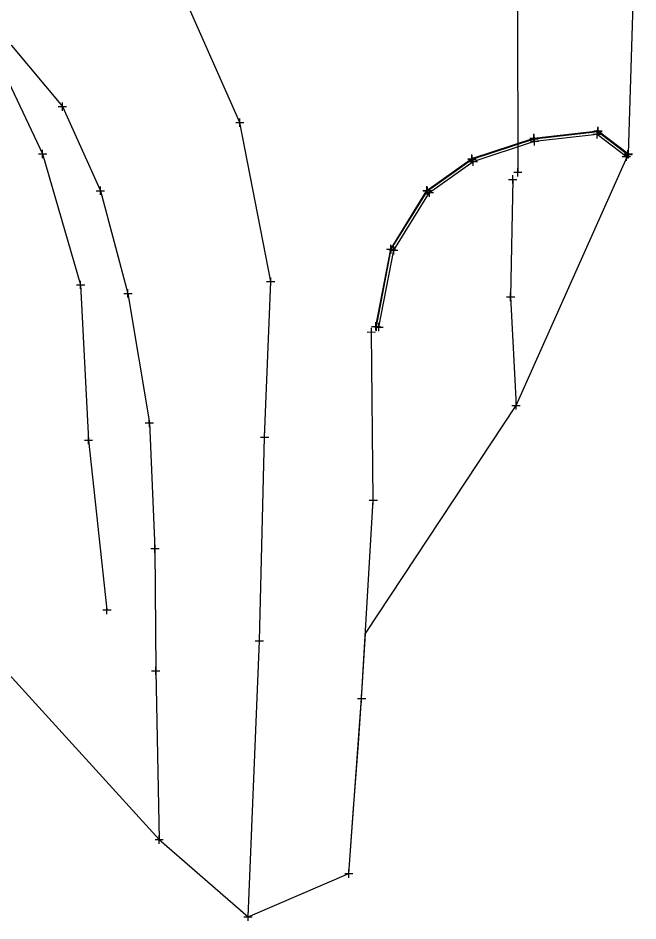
# Model space of a CAD drawing. Extents: x -1 to 1157254, y -1 to 2021979.
# Drawn here: x 1151631 to 1151726.1, y 2018954.2 to 2019092.8 of the extents above; entities that cross this region are included whole.
import ezdxf

# ---------------------------------------------------------------- set-up
doc = ezdxf.new("R2010")
doc.units = 0
for name, color, linetype in [('S_BUILDING_ANNOT', 7, 'Continuous'), ('S_CTL_TABLE', 7, 'Continuous'), ('S_DRIVEWAY_ANNOT', 7, 'Continuous'), ('S_DROP_INLET_ANNOT', 7, 'Continuous'), ('S_EDGE_BITUMINOUS_ANNOT', 7, 'Continuous'), ('S_EDGE_CONCRETE_ANNOT', 7, 'Continuous'), ('S_EDGE_PAVEMENT', 7, 'Continuous'), ('S_ENV_CONSTRAINT', 7, 'Continuous'), ('S_GAS_PUMP_ISLAND_ANNOT', 7, 'Continuous')]:
    doc.layers.add(name, color=color, linetype=linetype)

msp = doc.modelspace()

# ---------------------------------------------------------------- linework, layer by layer
at = {"layer": 'S_BUILDING_ANNOT'}
for p, q in [((1151637.2, 2019079.2), (1151638.47, 2019079.2)), ((1151637.83, 2019078.57), (1151637.83, 2019079.84)), ((1151637.83, 2019079.2), (1151637.83, 2019079.2)), ((1151665.06, 2019076.11), (1151665.05, 2019077.39)), ((1151664.42, 2019076.75), (1151665.69, 2019076.75)), ((1151665.05, 2019076.75), (1151665.05, 2019076.75)), ((1151720, 2019074.74), (1151719.99, 2019076.01)), ((1151720.03, 2019074.84), (1151720.02, 2019076.11)), ((1151710.18, 2019073.72), (1151710.18, 2019075)), ((1151710.2, 2019073.63), (1151710.2, 2019074.9)), ((1151710.29, 2019073.23), (1151710.29, 2019074.51)), ((1151719.24, 2019074.96), (1151720.52, 2019074.96)), ((1151719.36, 2019075.37), (1151720.63, 2019075.38)), ((1151719.39, 2019075.48), (1151720.66, 2019075.48)), ((1151719.88, 2019074.32), (1151719.88, 2019075.6)), ((1151719.88, 2019074.96), (1151719.88, 2019074.96)), ((1151720, 2019075.37), (1151720, 2019075.37)), ((1151720.02, 2019075.48), (1151720.02, 2019075.48)), ((1151709.54, 2019074.36), (1151710.82, 2019074.36)), ((1151709.57, 2019074.26), (1151710.84, 2019074.26)), ((1151709.65, 2019073.87), (1151710.92, 2019073.87)), ((1151710.18, 2019074.36), (1151710.18, 2019074.36)), ((1151710.2, 2019074.26), (1151710.2, 2019074.26)), ((1151710.29, 2019073.87), (1151710.29, 2019073.87)), ((1151700.66, 2019070.57), (1151700.65, 2019071.84)), ((1151700.7, 2019070.48), (1151700.7, 2019071.75)), ((1151723.98, 2019071.85), (1151725.25, 2019071.86)), ((1151724.04, 2019071.93), (1151725.31, 2019071.94)), ((1151724.37, 2019070.9), (1151724.37, 2019072.17)), ((1151724.61, 2019071.22), (1151724.61, 2019072.49)), ((1151724.61, 2019071.85), (1151724.61, 2019071.85)), ((1151724.67, 2019071.3), (1151724.67, 2019072.57)), ((1151724.67, 2019071.93), (1151724.67, 2019071.93)), ((1151700.02, 2019071.2), (1151701.29, 2019071.21)), ((1151700.06, 2019071.11), (1151701.34, 2019071.12)), ((1151700.25, 2019070.75), (1151701.52, 2019070.76)), ((1151700.65, 2019071.21), (1151700.65, 2019071.21)), ((1151700.7, 2019071.12), (1151700.7, 2019071.12)), ((1151700.88, 2019070.12), (1151700.88, 2019071.39)), ((1151700.88, 2019070.75), (1151700.88, 2019070.75)), ((1151723.73, 2019071.53), (1151725.01, 2019071.54)), ((1151724.37, 2019071.54), (1151724.37, 2019071.54)), ((1151707.08, 2019069.11), (1151708.35, 2019069.11)), ((1151707.72, 2019068.47), (1151707.72, 2019069.75)), ((1151707.72, 2019069.11), (1151707.72, 2019069.11)), ((1151706.3, 2019068.02), (1151707.57, 2019068.02)), ((1151706.94, 2019067.39), (1151706.93, 2019068.66)), ((1151706.94, 2019068.02), (1151706.94, 2019068.02)), ((1151643.03, 2019066.28), (1151644.3, 2019066.28)), ((1151643.67, 2019065.64), (1151643.66, 2019066.91)), ((1151643.66, 2019066.28), (1151643.66, 2019066.28)), ((1151693.14, 2019066.34), (1151694.41, 2019066.34)), ((1151693.21, 2019066.27), (1151694.49, 2019066.27)), ((1151693.78, 2019065.7), (1151693.77, 2019066.97)), ((1151693.77, 2019066.34), (1151693.77, 2019066.34)), ((1151693.85, 2019065.63), (1151693.85, 2019066.9)), ((1151693.85, 2019066.27), (1151693.85, 2019066.27)), ((1151694.15, 2019065.35), (1151694.14, 2019066.62)), ((1151693.51, 2019065.99), (1151694.78, 2019065.99)), ((1151694.15, 2019065.99), (1151694.15, 2019065.99)), ((1151688.2, 2019056.71), (1151688.2, 2019057.98)), ((1151688.29, 2019056.67), (1151688.29, 2019057.94)), ((1151687.56, 2019057.34), (1151688.83, 2019057.35)), ((1151687.66, 2019057.31), (1151688.93, 2019057.31)), ((1151688.04, 2019057.16), (1151689.31, 2019057.16)), ((1151688.2, 2019057.34), (1151688.2, 2019057.34)), ((1151688.29, 2019057.31), (1151688.29, 2019057.31)), ((1151688.67, 2019056.52), (1151688.67, 2019057.79)), ((1151688.67, 2019057.16), (1151688.67, 2019057.16)), ((1151669.17, 2019052.35), (1151670.44, 2019052.35)), ((1151669.81, 2019051.71), (1151669.8, 2019052.99)), ((1151669.81, 2019052.35), (1151669.81, 2019052.35)), ((1151647.89, 2019049.88), (1151647.89, 2019051.15)), ((1151647.26, 2019050.51), (1151648.53, 2019050.51)), ((1151647.89, 2019050.51), (1151647.89, 2019050.51)), ((1151705.98, 2019049.99), (1151707.25, 2019049.99)), ((1151706.61, 2019049.35), (1151706.61, 2019050.62)), ((1151706.61, 2019049.99), (1151706.61, 2019049.99)), ((1151685.27, 2019045.45), (1151686.55, 2019045.45)), ((1151685.37, 2019045.43), (1151686.64, 2019045.44)), ((1151685.76, 2019045.36), (1151687.04, 2019045.36)), ((1151685.91, 2019044.82), (1151685.91, 2019046.09)), ((1151685.91, 2019045.45), (1151685.91, 2019045.45)), ((1151686.01, 2019044.8), (1151686.01, 2019046.07)), ((1151686.01, 2019045.43), (1151686.01, 2019045.43)), ((1151686.4, 2019044.72), (1151686.4, 2019045.99)), ((1151686.4, 2019045.36), (1151686.4, 2019045.36)), ((1151684.61, 2019044.6), (1151685.88, 2019044.61)), ((1151685.25, 2019043.97), (1151685.25, 2019045.24)), ((1151685.25, 2019044.6), (1151685.25, 2019044.6)), ((1151706.81, 2019033.32), (1151708.08, 2019033.32)), ((1151707.45, 2019032.69), (1151707.45, 2019033.96)), ((1151707.45, 2019033.32), (1151707.45, 2019033.32)), ((1151650.53, 2019030.64), (1151651.8, 2019030.64)), ((1151651.17, 2019030), (1151651.16, 2019031.28)), ((1151651.17, 2019030.64), (1151651.17, 2019030.64)), ((1151668.85, 2019027.84), (1151668.85, 2019029.12)), ((1151668.21, 2019028.48), (1151669.48, 2019028.48)), ((1151668.85, 2019028.48), (1151668.85, 2019028.48)), ((1151685.52, 2019018.13), (1151685.52, 2019019.41)), ((1151684.88, 2019018.77), (1151686.16, 2019018.77)), ((1151685.52, 2019018.77), (1151685.52, 2019018.77)), ((1151651.39, 2019011.36), (1151652.66, 2019011.36)), ((1151652.03, 2019010.72), (1151652.03, 2019012)), ((1151652.03, 2019011.36), (1151652.03, 2019011.36)), ((1151667.42, 2018997.2), (1151668.7, 2018997.2)), ((1151668.06, 2018996.56), (1151668.06, 2018997.84)), ((1151668.06, 2018997.2), (1151668.06, 2018997.2)), ((1151652.16, 2018991.95), (1151652.15, 2018993.22)), ((1151651.52, 2018992.58), (1151652.79, 2018992.58)), ((1151652.16, 2018992.58), (1151652.16, 2018992.58)), ((1151683.74, 2018987.7), (1151683.74, 2018988.97)), ((1151683.1, 2018988.34), (1151684.38, 2018988.34)), ((1151683.74, 2018988.34), (1151683.74, 2018988.34)), ((1151652.04, 2018966.68), (1151653.31, 2018966.69)), ((1151652.67, 2018966.05), (1151652.67, 2018967.32)), ((1151652.67, 2018966.68), (1151652.67, 2018966.68)), ((1151681.15, 2018961.47), (1151682.42, 2018961.47)), ((1151681.79, 2018960.83), (1151681.78, 2018962.11)), ((1151681.79, 2018961.47), (1151681.79, 2018961.47)), ((1151666.32, 2018954.2), (1151666.32, 2018955.47)), ((1151665.68, 2018954.83), (1151666.96, 2018954.83)), ((1151666.32, 2018954.83), (1151666.32, 2018954.83))]:
    msp.add_line(p, q, dxfattribs=at)
at = {"layer": 'S_CTL_TABLE'}
for p, q in [((1151634.16, 2019071.93), (1151635.43, 2019071.93)), ((1151634.8, 2019071.3), (1151634.8, 2019072.57)), ((1151634.8, 2019071.93), (1151634.8, 2019071.93)), ((1151640.62, 2019051.21), (1151640.62, 2019052.48)), ((1151639.99, 2019051.84), (1151641.26, 2019051.85)), ((1151640.62, 2019051.85), (1151640.62, 2019051.85)), ((1151641.2, 2019028), (1151642.47, 2019028.01)), ((1151641.84, 2019027.37), (1151641.83, 2019028.64)), ((1151641.83, 2019028.01), (1151641.83, 2019028.01)), ((1151644.66, 2019001.29), (1151644.66, 2019002.57)), ((1151644.02, 2019001.93), (1151645.3, 2019001.93)), ((1151644.66, 2019001.93), (1151644.66, 2019001.93))]:
    msp.add_line(p, q, dxfattribs=at)
at = {"layer": 'S_DRIVEWAY_ANNOT'}
msp.add_lwpolyline([(1151706.94, 2019068.02), (1151706.61, 2019049.99), (1151707.45, 2019033.32)], dxfattribs=at)
at = {"layer": 'S_DROP_INLET_ANNOT'}
msp.add_lwpolyline([(1151707.61, 2019118.79), (1151707.72, 2019069.11)], dxfattribs=at)
at = {"layer": 'S_EDGE_BITUMINOUS_ANNOT'}
msp.add_lwpolyline([(1151589.35, 2019027.06), (1151595.05, 2019046.06), (1151600.48, 2019065.89), (1151607.58, 2019082.69), (1151612.34, 2019087.48), (1151620.28, 2019087.95), (1151629.16, 2019083.85), (1151634.8, 2019071.93), (1151640.62, 2019051.85), (1151641.83, 2019028.01), (1151644.66, 2019001.93)], dxfattribs=at)
at = {"layer": 'S_EDGE_CONCRETE_ANNOT'}
msp.add_lwpolyline([(1151666.32, 2018954.83), (1151668.06, 2018997.2), (1151668.85, 2019028.48), (1151669.81, 2019052.35), (1151665.05, 2019076.75), (1151654.86, 2019099.79), (1151646.92, 2019109.57)], dxfattribs=at)
at = {"layer": 'S_EDGE_PAVEMENT'}
for points in [[(1151686.01, 2019045.43), (1151688.29, 2019057.31), (1151693.85, 2019066.27), (1151700.7, 2019071.12), (1151710.2, 2019074.26), (1151720, 2019075.37), (1151724.61, 2019071.85)], [(1151686.4, 2019045.36), (1151688.67, 2019057.16), (1151694.15, 2019065.99), (1151700.88, 2019070.75), (1151710.29, 2019073.87), (1151719.88, 2019074.96), (1151724.37, 2019071.54)]]:
    msp.add_lwpolyline(points, dxfattribs=at)
at = {"layer": 'S_ENV_CONSTRAINT'}
for points in [[(1151602.71, 2019088.79), (1151614, 2019092.77), (1151622.06, 2019092.51), (1151630.03, 2019088.57), (1151637.83, 2019079.2), (1151643.66, 2019066.28), (1151647.89, 2019050.51), (1151651.17, 2019030.64), (1151652.03, 2019011.36), (1151652.16, 2018992.58), (1151652.67, 2018966.68)], [(1151685.91, 2019045.45), (1151688.2, 2019057.34), (1151693.77, 2019066.34), (1151700.65, 2019071.21), (1151710.18, 2019074.36), (1151720.02, 2019075.48), (1151724.67, 2019071.93)], [(1151681.79, 2018961.47), (1151683.74, 2018988.34), (1151685.52, 2019018.77), (1151685.25, 2019044.6)]]:
    msp.add_lwpolyline(points, dxfattribs=at)
at = {"layer": 'S_GAS_PUMP_ISLAND_ANNOT'}
msp.add_lwpolyline([(1151629.61, 2018992.08), (1151652.67, 2018966.68), (1151666.32, 2018954.83), (1151681.79, 2018961.47), (1151682.51, 2018971.44), (1151683.24, 2018981.42), (1151683.74, 2018988.34), (1151684.32, 2018998.32), (1151707.45, 2019033.32), (1151724.67, 2019071.93), (1151726.14, 2019118.02)], dxfattribs=at)

doc.saveas('drawing.dxf')
